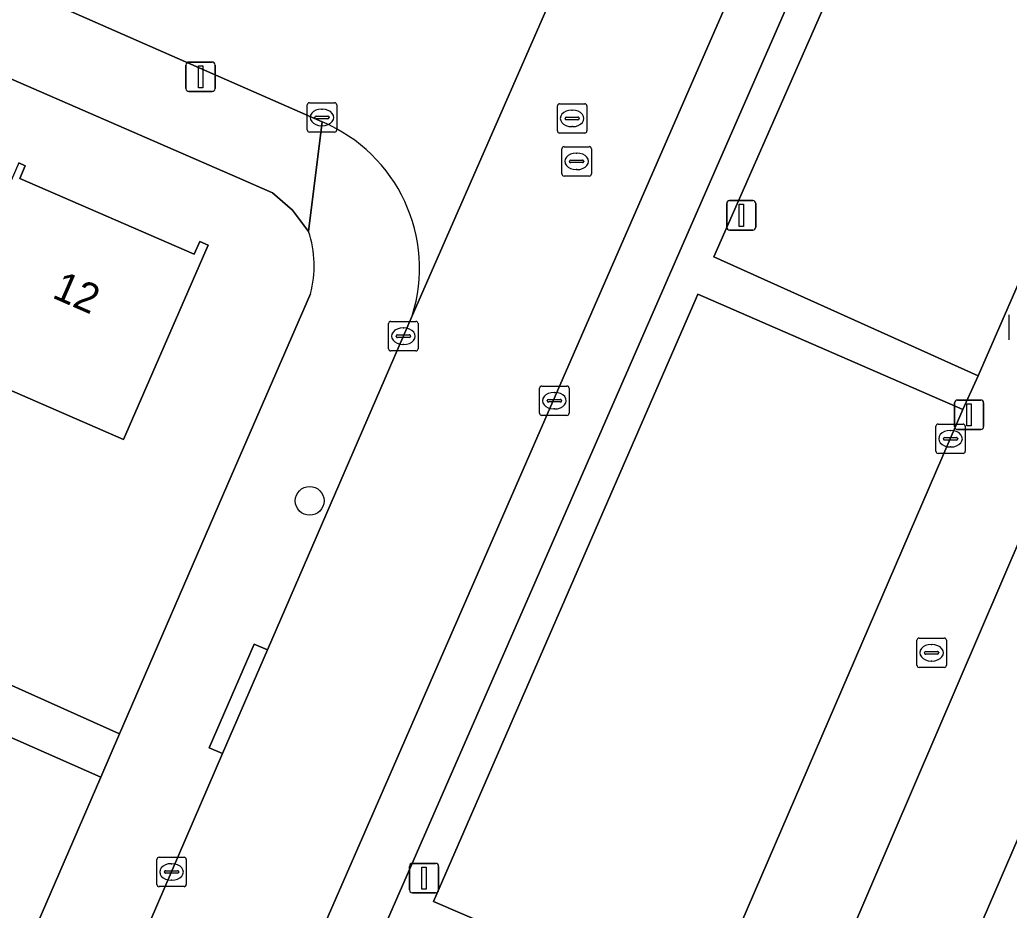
# Model space of a CAD drawing. Extents: x 162803 to 163818, y 381639 to 382475.
# Drawn here: x 163477.02 to 163510.63, y 381899.11 to 381929.36 of the extents above; entities that cross this region are included whole.
import ezdxf

# ---------------------------------------------------------------- set-up
doc = ezdxf.new("R2010")
doc.units = 0
for name, color, linetype in [('IMGEO_Boom', 7, 'Continuous'), ('IMGEO_Brandkraan', 7, 'Continuous'), ('IMGEO_Erf', 7, 'Continuous'), ('IMGEO_Groenvoorziening', 7, 'Continuous'), ('IMGEO_Kolk', 7, 'Continuous'), ('IMGEO_Lichtmast', 7, 'Continuous'), ('IMGEO_Muur', 7, 'Continuous'), ('IMGEO_Pand', 7, 'Continuous'), ('IMGEO_Pand_nummerreeks', 7, 'Continuous'), ('IMGEO_Parkeervlak_open', 7, 'Continuous'), ('IMGEO_Rijbaan_lokaal_open', 7, 'Continuous'), ('IMGEO_Rioolput', 7, 'Continuous'), ('IMGEO_Verkeersbordpaal', 7, 'Continuous'), ('IMGEO_Voetpad_open', 7, 'Continuous')]:
    doc.layers.add(name, color=color, linetype=linetype)

msp = doc.modelspace()

# ---------------------------------------------------------------- linework, layer by layer
at = {"layer": 'IMGEO_Boom'}
msp.add_circle((163486.865, 381913.018), 0.489, dxfattribs=at)
at = {"layer": 'IMGEO_Brandkraan'}
for p, q in [((163507.569, 381908.355), (163508.421, 381908.355)), ((163507.494, 381907.429), (163507.494, 381908.281)), ((163507.982, 381908.135), (163508.007, 381908.135)), ((163508.495, 381908.281), (163508.495, 381907.429)), ((163507.753, 381907.849), (163507.753, 381907.861)), ((163508.191, 381907.812), (163507.793, 381907.812)), ((163507.796, 381907.898), (163508.194, 381907.898)), ((163508.237, 381907.861), (163508.237, 381907.849)), ((163508.421, 381907.355), (163507.569, 381907.355)), ((163508.005, 381907.575), (163507.98, 381907.575))]:
    msp.add_line(p, q, dxfattribs=at)
for points in [[(163507.569, 381908.355), (163508.421, 381908.355)], [(163507.494, 381907.429), (163507.494, 381908.281)], [(163508.495, 381908.281), (163508.495, 381907.429)], [(163508.421, 381907.355), (163507.569, 381907.355)]]:
    msp.add_lwpolyline(points, dxfattribs=at)
for centre, radius, start, end in [((163507.571, 381908.279), 0.0765, 91.552, 178.448), ((163507.571, 381908.279), 0.0765, 91.552, 178.448), ((163508.419, 381908.279), 0.0765, 1.552, 88.448), ((163508.419, 381908.279), 0.0765, 1.552, 88.448), ((163507.793, 381907.858), 0.0403, 85.8775, 175.7526), ((163507.79, 381907.848), 0.0366, 178.938, 274.7102), ((163508.194, 381907.855), 0.043, 264.8664, 352.4533), ((163508.198, 381907.86), 0.0386, 1.7309, 96.639), ((163507.571, 381907.431), 0.0765, 181.552, 268.448), ((163507.571, 381907.431), 0.0765, 181.552, 268.448), ((163508.419, 381907.431), 0.0765, 271.552, 358.448), ((163508.419, 381907.431), 0.0765, 271.552, 358.448)]:
    msp.add_arc(centre, radius, start, end, dxfattribs=at)
for centre, major_axis, ratio, start_param, end_param in [((163507.981, 381907.855), (-0.387, 0.002), 0.722429, 4.712389, 7.853982), ((163508.006, 381907.855), (-0.39, 0.002), 0.717154, 1.570796, 4.712389)]:
    msp.add_ellipse(centre, major_axis=major_axis, ratio=ratio, start_param=start_param, end_param=end_param, dxfattribs=at)
at = {"layer": 'IMGEO_Erf'}
for points in [[(163486.823, 381922.171), (163486.278, 381922.892), (163485.599, 381923.488), (163484.415, 381924), (163446.469, 381940.527)], [(163519.243, 381930.932), (163500, 381886.09), (163494.424, 381873.214), (163498.715, 381871.375), (163499.555, 381873.413), (163498.549, 381873.853), (163498.65, 381874.101), (163498.964, 381873.958), (163499.303, 381874.738), (163501.386, 381879.538), (163503.774, 381885.043), (163506.163, 381890.547), (163508.552, 381896.051), (163510.94, 381901.555), (163513.329, 381907.06), (163515.718, 381912.564), (163518.106, 381918.067), (163520.495, 381923.572), (163522.883, 381929.076), (163525.272, 381934.58)], [(163476.98, 381924.5), (163477.199, 381924.404), (163477.012, 381923.974), (163482.943, 381921.395), (163483.132, 381921.829), (163483.414, 381921.707), (163480.541, 381915.099), (163474.108, 381917.896)], [(163473.205, 381908.325), (163480.407, 381905.096), (163484.202, 381913.856), (163486.887, 381920.052)]]:
    msp.add_lwpolyline(points, dxfattribs=at)
msp.add_lwpolyline([(163479.77, 381903.625), (163476.457, 381905.086), (163476.35, 381904.843), (163476.029, 381904.985), (163473.779, 381899.806), (163471.381, 381894.284), (163468.981, 381888.761), (163466.582, 381883.238), (163464.183, 381877.716), (163461.785, 381872.194), (163459.386, 381866.672), (163456.986, 381861.148), (163454.588, 381855.626), (163452.208, 381850.148), (163452.502, 381850.014), (163452.411, 381849.78), (163454.888, 381848.734), (163455.817, 381848.343)], close=True, dxfattribs=at)
msp.add_arc((163483.449, 381921.009), 3.569, 344.4502, 19.0098, dxfattribs=at)
at = {"layer": 'IMGEO_Groenvoorziening'}
for points in [[(163518.696, 381938.177), (163509.756, 381942.135), (163500.592, 381921.31), (163509.58, 381917.268)], [(163509.055, 381916.119), (163500.057, 381920.039), (163500, 381919.907), (163491.068, 381899.4), (163500.151, 381895.498)]]:
    msp.add_lwpolyline(points, close=True, dxfattribs=at)
at = {"layer": 'IMGEO_Kolk'}
for p, q in [((163486.857, 381926.546), (163487.709, 381926.546)), ((163486.782, 381925.62), (163486.782, 381926.472)), ((163487.27, 381926.326), (163487.295, 381926.326)), ((163487.783, 381926.472), (163487.783, 381925.62)), ((163487.041, 381926.04), (163487.041, 381926.052)), ((163487.479, 381926.003), (163487.081, 381926.003)), ((163487.084, 381926.089), (163487.482, 381926.089)), ((163487.525, 381926.052), (163487.525, 381926.04)), ((163487.709, 381925.546), (163486.857, 381925.546)), ((163487.293, 381925.766), (163487.268, 381925.766)), ((163489.622, 381919.113), (163490.474, 381919.113)), ((163489.547, 381918.187), (163489.547, 381919.039)), ((163490.035, 381918.893), (163490.06, 381918.893)), ((163490.548, 381919.039), (163490.548, 381918.187)), ((163489.806, 381918.607), (163489.806, 381918.619)), ((163490.244, 381918.57), (163489.846, 381918.57)), ((163489.849, 381918.656), (163490.247, 381918.656)), ((163490.29, 381918.619), (163490.29, 381918.607)), ((163490.474, 381918.113), (163489.622, 381918.113)), ((163490.058, 381918.333), (163490.033, 381918.333)), ((163494.677, 381915.994), (163494.677, 381916.846)), ((163494.752, 381916.92), (163495.604, 381916.92)), ((163495.678, 381916.846), (163495.678, 381915.994)), ((163494.936, 381916.414), (163494.936, 381916.426)), ((163494.979, 381916.463), (163495.377, 381916.463)), ((163495.165, 381916.7), (163495.19, 381916.7)), ((163495.42, 381916.426), (163495.42, 381916.414)), ((163495.374, 381916.377), (163494.976, 381916.377)), ((163495.188, 381916.14), (163495.163, 381916.14)), ((163495.604, 381915.92), (163494.752, 381915.92)), ((163508.137, 381914.702), (163508.137, 381915.554)), ((163508.212, 381915.628), (163509.064, 381915.628)), ((163509.138, 381915.554), (163509.138, 381914.702)), ((163508.396, 381915.122), (163508.396, 381915.134)), ((163508.834, 381915.085), (163508.436, 381915.085)), ((163508.439, 381915.171), (163508.837, 381915.171)), ((163508.625, 381915.408), (163508.65, 381915.408)), ((163508.88, 381915.134), (163508.88, 381915.122)), ((163508.648, 381914.848), (163508.623, 381914.848)), ((163509.064, 381914.628), (163508.212, 381914.628)), ((163481.671, 381899.982), (163481.671, 381900.834)), ((163481.746, 381900.908), (163482.598, 381900.908)), ((163482.159, 381900.688), (163482.184, 381900.688)), ((163482.672, 381900.834), (163482.672, 381899.982)), ((163481.93, 381900.402), (163481.93, 381900.414)), ((163482.368, 381900.365), (163481.97, 381900.365)), ((163481.973, 381900.451), (163482.371, 381900.451)), ((163482.414, 381900.414), (163482.414, 381900.402)), ((163482.182, 381900.128), (163482.157, 381900.128)), ((163482.598, 381899.908), (163481.746, 381899.908))]:
    msp.add_line(p, q, dxfattribs=at)
for points in [[(163486.857, 381926.546), (163487.709, 381926.546)], [(163486.782, 381925.62), (163486.782, 381926.472)], [(163487.783, 381926.472), (163487.783, 381925.62)], [(163487.709, 381925.546), (163486.857, 381925.546)], [(163489.622, 381919.113), (163490.474, 381919.113)], [(163489.547, 381918.187), (163489.547, 381919.039)], [(163490.548, 381919.039), (163490.548, 381918.187)], [(163490.474, 381918.113), (163489.622, 381918.113)], [(163494.677, 381915.994), (163494.677, 381916.846)], [(163494.752, 381916.92), (163495.604, 381916.92)], [(163495.678, 381916.846), (163495.678, 381915.994)], [(163495.604, 381915.92), (163494.752, 381915.92)], [(163508.137, 381914.702), (163508.137, 381915.554)], [(163508.212, 381915.628), (163509.064, 381915.628)], [(163509.138, 381915.554), (163509.138, 381914.702)], [(163509.064, 381914.628), (163508.212, 381914.628)], [(163481.671, 381899.982), (163481.671, 381900.834)], [(163481.746, 381900.908), (163482.598, 381900.908)], [(163482.672, 381900.834), (163482.672, 381899.982)], [(163482.598, 381899.908), (163481.746, 381899.908)]]:
    msp.add_lwpolyline(points, dxfattribs=at)
for centre, radius, start, end in [((163486.859, 381926.47), 0.0765, 91.552, 178.448), ((163486.859, 381926.47), 0.0765, 91.552, 178.448), ((163487.707, 381926.47), 0.0765, 1.552, 88.448), ((163487.707, 381926.47), 0.0765, 1.552, 88.448), ((163487.081, 381926.049), 0.0403, 85.8775, 175.7526), ((163487.078, 381926.039), 0.0366, 178.938, 274.7102), ((163487.482, 381926.046), 0.043, 264.8664, 352.4533), ((163487.486, 381926.051), 0.0386, 1.7309, 96.639), ((163486.859, 381925.622), 0.0765, 181.552, 268.448), ((163486.859, 381925.622), 0.0765, 181.552, 268.448), ((163487.707, 381925.622), 0.0765, 271.552, 358.448), ((163487.707, 381925.622), 0.0765, 271.552, 358.448), ((163489.624, 381919.037), 0.0765, 91.552, 178.448), ((163489.624, 381919.037), 0.0765, 91.552, 178.448), ((163490.472, 381919.037), 0.0765, 1.552, 88.448), ((163490.472, 381919.037), 0.0765, 1.552, 88.448), ((163489.846, 381918.616), 0.0403, 85.8775, 175.7526), ((163489.843, 381918.606), 0.0366, 178.938, 274.7102), ((163490.247, 381918.613), 0.043, 264.8664, 352.4533), ((163490.251, 381918.618), 0.0386, 1.7309, 96.639), ((163489.624, 381918.189), 0.0765, 181.552, 268.448), ((163489.624, 381918.189), 0.0765, 181.552, 268.448), ((163490.472, 381918.189), 0.0765, 271.552, 358.448), ((163490.472, 381918.189), 0.0765, 271.552, 358.448), ((163494.754, 381916.844), 0.0765, 91.552, 178.448), ((163494.754, 381916.844), 0.0765, 91.552, 178.448), ((163495.602, 381916.844), 0.0765, 1.552, 88.448), ((163495.602, 381916.844), 0.0765, 1.552, 88.448), ((163494.976, 381916.423), 0.0403, 85.8775, 175.7526), ((163495.381, 381916.425), 0.0386, 1.7309, 96.639), ((163494.973, 381916.413), 0.0366, 178.938, 274.7102), ((163495.377, 381916.42), 0.043, 264.8664, 352.4533), ((163494.754, 381915.996), 0.0765, 181.552, 268.448), ((163494.754, 381915.996), 0.0765, 181.552, 268.448), ((163495.602, 381915.996), 0.0765, 271.552, 358.448), ((163495.602, 381915.996), 0.0765, 271.552, 358.448), ((163508.214, 381915.552), 0.0765, 91.552, 178.448), ((163508.214, 381915.552), 0.0765, 91.552, 178.448), ((163509.062, 381915.552), 0.0765, 1.552, 88.448), ((163509.062, 381915.552), 0.0765, 1.552, 88.448), ((163508.436, 381915.131), 0.0403, 85.8775, 175.7526), ((163508.433, 381915.121), 0.0366, 178.938, 274.7102), ((163508.837, 381915.128), 0.043, 264.8664, 352.4533), ((163508.841, 381915.133), 0.0386, 1.7309, 96.639), ((163508.214, 381914.704), 0.0765, 181.552, 268.448), ((163508.214, 381914.704), 0.0765, 181.552, 268.448), ((163509.062, 381914.704), 0.0765, 271.552, 358.448), ((163509.062, 381914.704), 0.0765, 271.552, 358.448), ((163481.748, 381900.832), 0.0765, 91.552, 178.448), ((163481.748, 381900.832), 0.0765, 91.552, 178.448), ((163482.596, 381900.832), 0.0765, 1.552, 88.448), ((163482.596, 381900.832), 0.0765, 1.552, 88.448), ((163481.97, 381900.411), 0.0403, 85.8775, 175.7526), ((163481.967, 381900.401), 0.0366, 178.938, 274.7102), ((163482.371, 381900.408), 0.043, 264.8664, 352.4533), ((163482.375, 381900.413), 0.0386, 1.7309, 96.639), ((163481.748, 381899.984), 0.0765, 181.552, 268.448), ((163481.748, 381899.984), 0.0765, 181.552, 268.448), ((163482.596, 381899.984), 0.0765, 271.552, 358.448), ((163482.596, 381899.984), 0.0765, 271.552, 358.448)]:
    msp.add_arc(centre, radius, start, end, dxfattribs=at)
for centre, major_axis, ratio, start_param, end_param in [((163487.269, 381926.046), (-0.387, 0.002), 0.722429, 4.712389, 7.853982), ((163487.294, 381926.046), (-0.39, 0.002), 0.717154, 1.570796, 4.712389), ((163490.034, 381918.613), (-0.387, 0.002), 0.722429, 4.712389, 7.853982), ((163490.059, 381918.613), (-0.39, 0.002), 0.717154, 1.570796, 4.712389), ((163495.164, 381916.42), (-0.387, 0.002), 0.722429, 4.712389, 7.853982), ((163495.189, 381916.42), (-0.39, 0.002), 0.717154, 1.570796, 4.712389), ((163508.624, 381915.128), (-0.387, 0.002), 0.722429, 4.712389, 7.853982), ((163508.649, 381915.128), (-0.39, 0.002), 0.717154, 1.570796, 4.712389), ((163482.158, 381900.408), (-0.387, 0.002), 0.722429, 4.712389, 7.853982), ((163482.183, 381900.408), (-0.39, 0.002), 0.717154, 1.570796, 4.712389)]:
    msp.add_ellipse(centre, major_axis=major_axis, ratio=ratio, start_param=start_param, end_param=end_param, dxfattribs=at)
at = {"layer": 'IMGEO_Lichtmast'}
for p, q in [((163482.762, 381927.928), (163483.552, 381927.928)), ((163483.552, 381927.928), (163482.762, 381927.928)), ((163482.662, 381927.028), (163482.662, 381927.828)), ((163482.662, 381927.828), (163482.662, 381927.028)), ((163483.652, 381927.828), (163483.652, 381927.028)), ((163483.652, 381927.028), (163483.652, 381927.828)), ((163483.552, 381926.928), (163482.762, 381926.928)), ((163482.762, 381926.928), (163483.552, 381926.928)), ((163508.872, 381916.443), (163509.662, 381916.443)), ((163509.662, 381916.443), (163508.872, 381916.443)), ((163508.772, 381915.543), (163508.772, 381916.343)), ((163508.772, 381916.343), (163508.772, 381915.543)), ((163509.762, 381916.343), (163509.762, 381915.543)), ((163509.762, 381915.543), (163509.762, 381916.343)), ((163509.662, 381915.443), (163508.872, 381915.443)), ((163508.872, 381915.443), (163509.662, 381915.443)), ((163490.354, 381900.698), (163491.144, 381900.698)), ((163491.144, 381900.698), (163490.354, 381900.698)), ((163490.254, 381899.798), (163490.254, 381900.598)), ((163490.254, 381900.598), (163490.254, 381899.798)), ((163491.244, 381900.598), (163491.244, 381899.798)), ((163491.244, 381899.798), (163491.244, 381900.598)), ((163491.144, 381899.698), (163490.354, 381899.698)), ((163490.354, 381899.698), (163491.144, 381899.698))]:
    msp.add_line(p, q, dxfattribs=at)
for points in [[(163483.082, 381927.803), (163483.232, 381927.803), (163483.232, 381927.053), (163483.082, 381927.053), (163483.082, 381927.803)], [(163509.192, 381916.318), (163509.342, 381916.318), (163509.342, 381915.568), (163509.192, 381915.568), (163509.192, 381916.318)], [(163490.674, 381900.573), (163490.824, 381900.573), (163490.824, 381899.823), (163490.674, 381899.823), (163490.674, 381900.573)]]:
    msp.add_lwpolyline(points, dxfattribs=at)
for centre, start, end in [((163482.762, 381927.828), 90, 180), ((163482.762, 381927.828), 90, 180), ((163483.552, 381927.828), 0, 90), ((163483.552, 381927.828), 360, 90), ((163482.762, 381927.028), 180, 270), ((163482.762, 381927.028), 180, 270), ((163483.552, 381927.028), 270, 0), ((163483.552, 381927.028), 270, 0), ((163508.872, 381916.343), 90, 180), ((163508.872, 381916.343), 90, 180), ((163509.662, 381916.343), 0, 90), ((163509.662, 381916.343), 360, 90), ((163508.872, 381915.543), 180, 270), ((163508.872, 381915.543), 180, 270), ((163509.662, 381915.543), 270, 0), ((163509.662, 381915.543), 270, 0), ((163490.354, 381900.598), 90, 180), ((163490.354, 381900.598), 90, 180), ((163491.144, 381900.598), 0, 90), ((163491.144, 381900.598), 360, 90), ((163490.354, 381899.798), 180, 270), ((163490.354, 381899.798), 180, 270), ((163491.144, 381899.798), 270, 0), ((163491.144, 381899.798), 270, 0)]:
    msp.add_arc(centre, 0.1, start, end, dxfattribs=at)
at = {"layer": 'IMGEO_Muur'}
msp.add_lwpolyline([(163484.202, 381913.856), (163480.407, 381905.096)], dxfattribs=at)
at = {"layer": 'IMGEO_Pand'}
for points in [[(163476.98, 381924.5), (163474.108, 381917.896), (163480.541, 381915.099), (163483.414, 381921.707), (163483.132, 381921.829), (163482.943, 381921.395), (163477.012, 381923.974), (163477.199, 381924.404)], [(163510.94, 381901.555), (163508.552, 381896.051), (163515.036, 381893.254), (163517.404, 381898.767)]]:
    msp.add_lwpolyline(points, close=True, dxfattribs=at)
at = {"layer": 'IMGEO_Parkeervlak_open'}
for points in [[(163507.596, 381944.931), (163500, 381927.548), (163479.083, 381879.633)], [(163500, 381922.776), (163508.054, 381941.197)], [(163481.976, 381881.552), (163500, 381922.776)]]:
    msp.add_lwpolyline(points, dxfattribs=at)
at = {"layer": 'IMGEO_Rijbaan_lokaal_open'}
for points in [[(163506.631, 381957.599), (163506.931, 381957.471), (163500, 381941.254), (163497.664, 381936.015), (163490.346, 381919.3), (163485.434, 381907.955), (163483.908, 381904.429), (163473.773, 381880.987), (163478.759, 381878.905), (163479.083, 381879.633), (163500, 381927.548), (163507.596, 381944.931)], [(163436.841, 381948.045), (163443.345, 381945.184), (163444.86, 381944.518), (163448.434, 381942.962), (163487.284, 381925.897)], [(163490.346, 381919.3), (163497.664, 381936.015), (163497.212, 381936.214)]]:
    msp.add_lwpolyline(points, dxfattribs=at)
msp.add_arc((163485.202, 381920.922), 5.393, 342.5006, 67.2962, dxfattribs=at)
at = {"layer": 'IMGEO_Rioolput'}
for p, q in [((163495.355, 381926.513), (163496.207, 381926.513)), ((163495.28, 381925.587), (163495.28, 381926.439)), ((163495.768, 381926.293), (163495.793, 381926.293)), ((163496.281, 381926.439), (163496.281, 381925.587)), ((163495.539, 381926.007), (163495.539, 381926.019)), ((163495.977, 381925.97), (163495.579, 381925.97)), ((163495.582, 381926.056), (163495.98, 381926.056)), ((163496.023, 381926.019), (163496.023, 381926.007)), ((163496.207, 381925.513), (163495.355, 381925.513)), ((163495.791, 381925.733), (163495.766, 381925.733)), ((163495.433, 381924.127), (163495.433, 381924.979)), ((163495.508, 381925.053), (163496.36, 381925.053)), ((163495.921, 381924.833), (163495.946, 381924.833)), ((163496.434, 381924.979), (163496.434, 381924.127)), ((163495.692, 381924.547), (163495.692, 381924.559)), ((163496.13, 381924.51), (163495.732, 381924.51)), ((163495.735, 381924.596), (163496.133, 381924.596)), ((163496.176, 381924.559), (163496.176, 381924.547)), ((163495.944, 381924.273), (163495.919, 381924.273)), ((163496.36, 381924.053), (163495.508, 381924.053)), ((163510.63, 381918.488), (163510.63, 381919.34))]:
    msp.add_line(p, q, dxfattribs=at)
for points in [[(163495.355, 381926.513), (163496.207, 381926.513)], [(163495.28, 381925.587), (163495.28, 381926.439)], [(163496.281, 381926.439), (163496.281, 381925.587)], [(163496.207, 381925.513), (163495.355, 381925.513)], [(163495.433, 381924.127), (163495.433, 381924.979)], [(163495.508, 381925.053), (163496.36, 381925.053)], [(163496.434, 381924.979), (163496.434, 381924.127)], [(163496.36, 381924.053), (163495.508, 381924.053)], [(163510.63, 381918.488), (163510.63, 381919.34)]]:
    msp.add_lwpolyline(points, dxfattribs=at)
for centre, radius, start, end in [((163495.357, 381926.437), 0.0765, 91.552, 178.448), ((163495.357, 381926.437), 0.0765, 91.552, 178.448), ((163496.205, 381926.437), 0.0765, 1.552, 88.448), ((163496.205, 381926.437), 0.0765, 1.552, 88.448), ((163495.579, 381926.016), 0.0403, 85.8775, 175.7526), ((163495.576, 381926.006), 0.0366, 178.938, 274.7102), ((163495.98, 381926.013), 0.043, 264.8664, 352.4533), ((163495.984, 381926.018), 0.0386, 1.7309, 96.639), ((163495.357, 381925.589), 0.0765, 181.552, 268.448), ((163495.357, 381925.589), 0.0765, 181.552, 268.448), ((163496.205, 381925.589), 0.0765, 271.552, 358.448), ((163496.205, 381925.589), 0.0765, 271.552, 358.448), ((163495.51, 381924.977), 0.0765, 91.552, 178.448), ((163495.51, 381924.977), 0.0765, 91.552, 178.448), ((163496.358, 381924.977), 0.0765, 1.552, 88.448), ((163496.358, 381924.977), 0.0765, 1.552, 88.448), ((163495.732, 381924.556), 0.0403, 85.8775, 175.7526), ((163495.729, 381924.546), 0.0366, 178.938, 274.7102), ((163496.133, 381924.553), 0.043, 264.8664, 352.4533), ((163496.137, 381924.558), 0.0386, 1.7309, 96.639), ((163495.51, 381924.129), 0.0765, 181.552, 268.448), ((163495.51, 381924.129), 0.0765, 181.552, 268.448), ((163496.358, 381924.129), 0.0765, 271.552, 358.448), ((163496.358, 381924.129), 0.0765, 271.552, 358.448)]:
    msp.add_arc(centre, radius, start, end, dxfattribs=at)
for centre, major_axis, ratio, start_param, end_param in [((163495.767, 381926.013), (-0.387, 0.002), 0.722429, 4.712389, 7.853982), ((163495.792, 381926.013), (-0.39, 0.002), 0.717154, 1.570796, 4.712389), ((163495.92, 381924.553), (-0.387, 0.002), 0.722429, 4.712389, 7.853982), ((163495.945, 381924.553), (-0.39, 0.002), 0.717154, 1.570796, 4.712389)]:
    msp.add_ellipse(centre, major_axis=major_axis, ratio=ratio, start_param=start_param, end_param=end_param, dxfattribs=at)
at = {"layer": 'IMGEO_Verkeersbordpaal'}
for p, q in [((163501.133, 381923.221), (163501.923, 381923.221)), ((163501.923, 381923.221), (163501.133, 381923.221)), ((163501.033, 381922.321), (163501.033, 381923.121)), ((163501.033, 381923.121), (163501.033, 381922.321)), ((163502.023, 381923.121), (163502.023, 381922.321)), ((163502.023, 381922.321), (163502.023, 381923.121)), ((163501.923, 381922.221), (163501.133, 381922.221)), ((163501.133, 381922.221), (163501.923, 381922.221))]:
    msp.add_line(p, q, dxfattribs=at)
msp.add_lwpolyline([(163501.453, 381923.096), (163501.603, 381923.096), (163501.603, 381922.346), (163501.453, 381922.346), (163501.453, 381923.096)], dxfattribs=at)
for centre, start, end in [((163501.133, 381923.121), 90, 180), ((163501.133, 381923.121), 90, 180), ((163501.923, 381923.121), 0, 90), ((163501.923, 381923.121), 360, 90), ((163501.133, 381922.321), 180, 270), ((163501.133, 381922.321), 180, 270), ((163501.923, 381922.321), 270, 0), ((163501.923, 381922.321), 270, 0)]:
    msp.add_arc(centre, 0.1, start, end, dxfattribs=at)
at = {"layer": 'IMGEO_Voetpad_open'}
for points in [[(163500.592, 381921.31), (163509.756, 381942.135), (163518.696, 381938.177), (163519.238, 381939.395), (163514.25, 381941.575), (163508.871, 381943.948), (163515.238, 381958.429)], [(163508.054, 381941.197), (163500, 381922.776), (163481.976, 381881.552)], [(163487.284, 381925.897), (163486.823, 381922.171)], [(163472.2, 381859.241), (163480.212, 381877.987), (163490.613, 381873.486), (163491.219, 381874.762), (163482.102, 381878.714), (163490.563, 381898.208), (163499.637, 381894.321), (163500.151, 381895.498), (163491.068, 381899.4), (163500, 381919.907), (163500.057, 381920.039), (163509.055, 381916.119), (163509.58, 381917.268), (163500.592, 381921.31)], [(163486.887, 381920.052), (163484.202, 381913.856), (163480.407, 381905.096), (163479.77, 381903.625), (163455.817, 381848.343), (163451.387, 381838.119), (163454.618, 381836.679), (163471.893, 381876.637)], [(163471.893, 381876.637), (163473.773, 381880.987), (163483.908, 381904.429), (163483.449, 381904.627), (163484.976, 381908.153), (163485.434, 381907.955), (163490.346, 381919.3)], [(163476.457, 381905.086), (163479.77, 381903.625), (163480.407, 381905.096), (163473.205, 381908.325)]]:
    msp.add_lwpolyline(points, dxfattribs=at)
for points in [[(163519.243, 381930.932), (163529.964, 381955.392), (163526.779, 381956.619), (163519.238, 381939.395), (163518.696, 381938.177), (163509.58, 381917.268), (163509.055, 381916.119), (163500.151, 381895.498), (163499.637, 381894.321), (163491.219, 381874.762), (163490.613, 381873.486), (163481.149, 381851.558), (163484.337, 381850.044), (163491.67, 381866.92), (163493.933, 381872.081), (163494.424, 381873.214), (163500, 381886.09)], [(163448.434, 381942.962), (163444.86, 381944.518), (163443.345, 381945.184), (163442.096, 381942.431), (163446.469, 381940.527), (163484.415, 381924), (163485.599, 381923.488), (163486.278, 381922.892), (163486.823, 381922.171), (163487.284, 381925.897)], [(163483.908, 381904.429), (163485.434, 381907.955), (163484.976, 381908.153), (163483.449, 381904.627)]]:
    msp.add_lwpolyline(points, close=True, dxfattribs=at)
for centre, radius, start, end in [((163485.202, 381920.922), 5.393, 342.5006, 67.2962), ((163483.449, 381921.009), 3.569, 344.4502, 19.0098)]:
    msp.add_arc(centre, radius, start, end, dxfattribs=at)

# ---------------------------------------------------------------- texts
at = {"layer": 'IMGEO_Pand_nummerreeks'}
msp.add_text('12', height=1, rotation=336.4606, dxfattribs=at).set_placement((163478.077, 381919.937))

doc.saveas('drawing.dxf')
